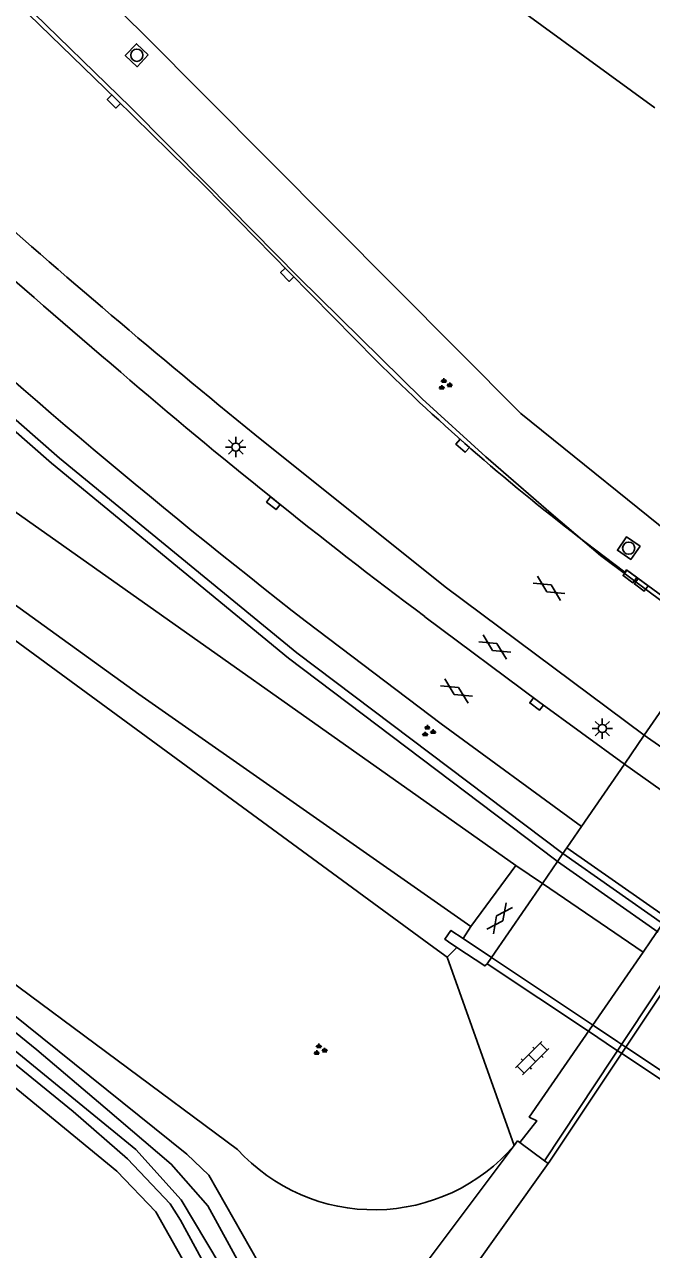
# Model space of a CAD drawing. Extents: x 135999 to 138000, y 396000 to 398501.
# Drawn here: x 137511.2 to 137549.8, y 396981.4 to 397056.7 of the extents above; entities that cross this region are included whole.
import ezdxf

# ---------------------------------------------------------------- set-up
doc = ezdxf.new("R2010")
doc.units = 0
for name, color, linetype in [('gg-afsc-draadraster', 7, 'Continuous'), ('gg-afsc-lijn draadraster', 7, 'Continuous'), ('gg-knt-BGT kruinlijn', 7, 'Continuous'), ('gg-knt-verharding', 7, 'Continuous'), ('gg-knt-verharding niveau 01', 7, 'Continuous'), ('gg-kntw-bovenkant insteek waterloop', 7, 'Continuous'), ('gg-kntw-waterlijn', 7, 'Continuous'), ('gg-kwrk-kunstwerk', 7, 'Continuous'), ('gg-kwrk-kunstwerk niveau 01', 7, 'Continuous'), ('gt-grn-groengrens', 7, 'Continuous'), ('gt-knt-geleideconstructie', 7, 'Continuous'), ('gt-symb-gesloten verharding', 7, 'Continuous'), ('gt-symb-groenvak', 7, 'Continuous'), ('gt-symb-klinker verharding', 7, 'Continuous'), ('gt-symb-kolk', 7, 'Continuous'), ('gt-symb-lichtmast', 7, 'Continuous'), ('gt-symb-rioolschacht', 7, 'Continuous'), ('gx-grn-maaiveld', 7, 'Continuous')]:
    doc.layers.add(name, color=color, linetype=linetype)

# ---------------------------------------------------------------- blocks, each defined once
blk = doc.blocks.new('gt0-KOLK')
at = {"layer": 'gt-symb-kolk'}
blk.add_lwpolyline([(0, 0), (0.375, 0), (0.375, 0.4), (-0.375, 0.4), (-0.375, 0), (0, 0)], dxfattribs=at)
blk = doc.blocks.new('gt0-RS')
at = {"layer": 'gt-symb-rioolschacht'}
blk.add_lwpolyline([(-0.5, -0.5), (0.5, -0.5), (0.5, 0.5), (-0.5, 0.5)], close=True, dxfattribs=at)
blk.add_circle((0, 0), 0.375, dxfattribs=at)
blk = doc.blocks.new('gt0-GESVH1')
at = {"layer": 'gt-symb-gesloten verharding'}
for p, q in [((-0.992, -0.261), (0.008, 0.239)), ((0.008, -0.261), (-0.992, 0.239)), ((0.008, 0.239), (1.008, -0.261)), ((1.008, 0.239), (0.008, -0.261))]:
    blk.add_line(p, q, dxfattribs=at)
blk = doc.blocks.new('gt0-LMAST')
at = {"layer": 'gt-symb-lichtmast'}
for p, q in [((-0.182, 0.173), (-0.447, 0.438)), ((-0.005, 0.246), (-0.005, 0.621)), ((0.172, 0.173), (0.437, 0.438)), ((-0.255, -0.004), (-0.63, -0.004)), ((-0.182, -0.181), (-0.447, -0.446)), ((-0.005, -0.254), (-0.005, -0.629)), ((0.437, -0.446), (0.172, -0.181)), ((0.245, -0.004), (0.62, -0.004))]:
    blk.add_line(p, q, dxfattribs=at)
blk.add_circle((-0.005, -0.004), 0.25, dxfattribs=at)
blk = doc.blocks.new('gt0-GRVAK')
at = {"layer": 'gt-symb-groenvak'}
for p, q in [((-0.11, 0.189), (-0.228, 0.24)), ((-0.182, 0.153), (0.088, 0.153)), ((-0.091, 0.211), (-0.156, 0.322)), ((-0.047, 0.214), (-0.047, 0.393)), ((-0.004, 0.211), (0.061, 0.322)), ((0.015, 0.189), (0.133, 0.24)), ((0.262, -0.052), (0.197, 0.059)), ((0.305, -0.049), (0.305, 0.13)), ((0.349, -0.052), (0.414, 0.059)), ((-0.245, -0.228), (-0.363, -0.177)), ((-0.318, -0.264), (-0.047, -0.264)), ((-0.226, -0.206), (-0.291, -0.095)), ((-0.183, -0.203), (-0.183, -0.024)), ((-0.139, -0.206), (-0.074, -0.095)), ((-0.12, -0.228), (-0.002, -0.177)), ((0.243, -0.074), (0.125, -0.023)), ((0.17, -0.11), (0.441, -0.11)), ((0.368, -0.074), (0.486, -0.023))]:
    blk.add_line(p, q, dxfattribs=at)
blk = doc.blocks.new('gt0-KL1')
at = {"layer": 'gt-symb-klinker verharding'}
for p, q in [((-1.15, 0.3), (1.15, 0.3)), ((-1, -0.3), (-1, 0.3)), ((-0.5, 0.3), (-0.5, 0.45)), ((0, -0.3), (0, 0.3)), ((0.5, 0.3), (0.5, 0.45)), ((1, -0.3), (1, 0.3)), ((-1.15, -0.3), (1.15, -0.3)), ((-0.5, -0.45), (-0.5, -0.3)), ((0.5, -0.45), (0.5, -0.3))]:
    blk.add_line(p, q, dxfattribs=at)

msp = doc.modelspace()

# ---------------------------------------------------------------- linework, layer by layer
at = {"layer": 'gg-afsc-draadraster'}
msp.add_lwpolyline([(137528.428, 396970.777), (137533.652, 396977.556), (137541.342, 396987.821)], dxfattribs=at)
at = {"layer": 'gg-afsc-lijn draadraster'}
msp.add_lwpolyline([(137528.428, 396970.777), (137533.652, 396977.556), (137541.342, 396987.821)], dxfattribs=at)
at = {"layer": 'gg-knt-BGT kruinlijn'}
for q in [(137536.402, 397000), (137541.342, 396987.821)]:
    msp.add_line((137537.221, 396999.4), q, dxfattribs=at)
for points in [[(137536.402, 397000), (137498.245, 397027.969), (137469.512, 397050.707), (137456.969, 397061.235), (137439.204, 397079.068), (137426.492, 397093.139), (137403.663, 397123.005)], [(137482.443, 397095.055), (137487.398, 397089.035), (137491.836, 397083.722), (137503.748, 397070.685), (137518.55, 397056.16), (137541.744, 397032.835), (137552.208, 397024.374)]]:
    msp.add_lwpolyline(points, dxfattribs=at)
at = {"layer": 'gg-knt-verharding'}
for p, q in [((137509.504, 397027.592), (137541.429, 397005.031)), ((137538.667, 397001.282), (137541.429, 397005.031)), ((137543.068, 397003.925), (137541.429, 397005.031)), ((137507.583, 397000), (137524.328, 396987.571))]:
    msp.add_line(p, q, dxfattribs=at)
for points in [[(137538.667, 397001.282), (137518.264, 397015.565), (137494.608, 397032.645), (137465.704, 397056.09), (137442.318, 397078.733), (137421.119, 397103.745), (137401.822, 397129.636)], [(137500.496, 397068.119), (137506.086, 397062.621), (137516.869, 397052.156), (137522.309, 397046.821), (137527.522, 397041.501), (137532.842, 397036.096)], [(137525.393, 397031.528), (137537.087, 397022.164), (137549.332, 397013.049)], [(137545.678, 397024.941), (137548.142, 397023.075), (137548.237, 397023.205), (137551.164, 397021.056)], [(137545.469, 397007.422), (137536.841, 397013.743), (137528.579, 397020.01)], [(137535.841, 397020.334), (137542.825, 397015.125), (137548.105, 397011.262)]]:
    msp.add_lwpolyline(points, dxfattribs=at)
for centre, radius, start, end in [((137791.082, 397358.618), 423.707, 226.34035, 229.721), ((137860.513, 397442.606), 530.369, 228.33086, 230.81234), ((137793.211, 397360.006), 430.845, 227.3139, 232.10502), ((137624.584, 397128.701), 130.355, 225.26805, 232.74805), ((137749.695, 397305.292), 356.278, 229.25435, 233.11268), ((137532.724, 396995.217), 11.356, 222.32088, 319.36278)]:
    msp.add_arc(centre, radius, start, end, dxfattribs=at)
at = {"layer": 'gg-knt-verharding niveau 01'}
for p, q in [((137555.436, 397008.721), (137549.332, 397013.049)), ((137548.105, 397011.262), (137554.228, 397006.931)), ((137544.579, 397006.125), (137550.763, 397001.791))]:
    msp.add_line(p, q, dxfattribs=at)
at = {"layer": 'gg-kntw-bovenkant insteek waterloop'}
for points in [[(137522.194, 396975.91), (137523.018, 396979.18), (137520.818, 396983.219), (137520.191, 396984.219), (137517.567, 396987), (137514.226, 396989.901), (137501.843, 397000)], [(137505.404, 397000), (137521.21, 396987.289), (137522.561, 396985.997), (137526.145, 396979.684), (137529.761, 396974.28), (137527.853, 396971.251)]]:
    msp.add_lwpolyline(points, dxfattribs=at)
at = {"layer": 'gg-kntw-waterlijn'}
for points in [[(137525.254, 396979.091), (137522.515, 396984.11), (137520.254, 396986.667), (137516.194, 396990.124), (137511.998, 396993.697), (137499.197, 397004.099), (137482.886, 397018.075), (137469.318, 397030.252), (137460.179, 397039.422), (137447.729, 397051.454), (137432.859, 397069.104), (137421.389, 397084.38), (137414.001, 397094.92), (137408.156, 397102.966), (137398.059, 397119.657), (137386.44, 397140.737), (137375.428, 397164.042), (137374.236, 397163.537)], [(137374.236, 397163.537), (137381.124, 397148.913), (137388.709, 397134.007), (137399.698, 397114.907), (137407.414, 397102.83), (137419.469, 397085.02), (137428.702, 397072.465), (137433.854, 397066.198), (137447.599, 397049.957), (137468.819, 397029.578), (137479.097, 397020.218), (137492.465, 397008.517), (137508.974, 396995.012), (137518.077, 396987.566), (137520.86, 396984.483), (137524.027, 396979.186)]]:
    msp.add_lwpolyline(points, dxfattribs=at)
at = {"layer": 'gg-kwrk-kunstwerk'}
for p, q in [((137538.193, 397000.543), (137538.667, 397001.282)), ((137537.813, 397000), (137537.301, 397000.348)), ((137538.193, 397000.543), (137539.945, 396999.375)), ((137537.221, 396999.4), (137537.813, 397000))]:
    msp.add_line(p, q, dxfattribs=at)
for points in [[(137544.334, 397005.768), (137527.972, 397018.103), (137513.398, 397030.091), (137499.714, 397042.078), (137486.677, 397054.229), (137473.879, 397067.146), (137461.671, 397080.453), (137449.671, 397094.576), (137438.807, 397108.813), (137428.664, 397123.777), (137420.283, 397137.629), (137385.95, 397197.17), (137380.1, 397207.11), (137378.081, 397210.631)], [(137544, 397005.282), (137543.807, 397005.417), (137527.466, 397017.78), (137512.892, 397029.768), (137499.208, 397041.755), (137486.171, 397053.906), (137473.373, 397066.823), (137461.165, 397080.13), (137449.165, 397094.253), (137438.301, 397108.49), (137428.158, 397123.454), (137419.777, 397137.306), (137385.444, 397196.847), (137380.257, 397205.66)], [(137538.193, 397000.543), (137537.444, 397001.044), (137537.068, 397000.503), (137537.301, 397000.348)], [(137539.68, 396998.99), (137539.54, 396998.854), (137537.813, 397000)]]:
    msp.add_lwpolyline(points, dxfattribs=at)
at = {"layer": 'gg-kwrk-kunstwerk niveau 01'}
for p, q in [((137549.332, 397013.049), (137553.376, 397018.942)), ((137548.105, 397011.262), (137549.332, 397013.049)), ((137545.469, 397007.422), (137548.105, 397011.262)), ((137544.579, 397006.125), (137545.469, 397007.422)), ((137544, 397005.282), (137544.334, 397005.768)), ((137544.334, 397005.768), (137544.579, 397006.125)), ((137544.334, 397005.768), (137550.521, 397001.432)), ((137543.068, 397003.925), (137544, 397005.282)), ((137550.189, 397000.941), (137544, 397005.282)), ((137539.945, 396999.375), (137543.068, 397003.925)), ((137539.68, 396998.99), (137539.945, 396999.375)), ((137546.018, 396994.757), (137539.68, 396998.99)), ((137539.945, 396999.375), (137546.279, 396995.143)), ((137546.279, 396995.143), (137547.701, 396994.193)), ((137546.018, 396994.757), (137547.443, 396993.806)), ((137547.701, 396994.193), (137548.199, 396993.86)), ((137547.443, 396993.806), (137547.942, 396993.473)), ((137547.942, 396993.473), (137560.93, 396984.798)), ((137548.199, 396993.86), (137561.19, 396985.179))]:
    msp.add_line(p, q, dxfattribs=at)
at = {"layer": 'gt-grn-groengrens'}
msp.add_lwpolyline([(137380.101, 397146.619), (137384.417, 397137.603), (137396.268, 397117.285), (137408.449, 397097.595), (137427.255, 397071.142), (137447.108, 397047.766), (137466.497, 397029.128), (137486.924, 397010.876), (137516.911, 396986.245), (137519.319, 396983.73), (137521.951, 396979.039), (137521.069, 396975.54), (137521.65, 396975.062)], dxfattribs=at)
at = {"layer": 'gt-knt-geleideconstructie'}
msp.add_lwpolyline([(137613.36, 396979.65), (137606.673, 396983.771), (137600.973, 396987.238), (137586.06, 396996.671), (137572.804, 397005.587), (137562.887, 397012.346), (137554.143, 397018.543), (137549.798, 397021.736), (137546.644, 397024.099), (137543.608, 397026.679), (137539.591, 397030.167), (137535.684, 397033.738), (137528.068, 397041.204), (137522.439, 397046.94), (137517.756, 397051.662), (137511.085, 397058.15), (137503.479, 397065.648), (137496.01, 397073.148), (137491.408, 397078.053), (137485.378, 397085.142), (137479.45, 397092.284), (137476.947, 397095.451)], dxfattribs=at)
at = {"layer": 'gx-grn-maaiveld'}
for p, q in [((137549.257, 396999.713), (137543.068, 397003.925)), ((137541.342, 396987.821), (137541.537, 396988.111)), ((137541.537, 396988.111), (137541.688, 396988)), ((137541.688, 396988), (137543.189, 396986.867)), ((137527.977, 396965.108), (137543.432, 396986.708)), ((137543.189, 396986.867), (137543.432, 396986.708))]:
    msp.add_line(p, q, dxfattribs=at)
for points in [[(137549.982, 397051.628), (137538.731, 397059.834), (137525.847, 397071.409), (137510.062, 397085.678), (137498.37, 397098.134), (137495.314, 397101.49)], [(137582.146, 397046.891), (137572.604, 397031.157), (137566.392, 397021.343), (137564.441, 397018.261), (137543.532, 396986.848), (137543.432, 396986.708)], [(137564.688, 397022.264), (137549.726, 397000.393), (137549.257, 396999.713)], [(137566.05, 397021.449), (137564.126, 397018.495), (137543.189, 396986.867)], [(137541.688, 396988), (137542.718, 396989.338), (137542.257, 396989.557), (137549.257, 396999.713)]]:
    msp.add_lwpolyline(points, dxfattribs=at)

# ---------------------------------------------------------------- block references
at = {"layer": 'gt-symb-gesloten verharding'}
for p, rotation in [((137543.473, 397022.093), -32.00538320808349), ((137540.143, 397018.485), -32.00538320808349), ((137537.784, 397015.779), -32.00538320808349), ((137540.431, 397001.784), 53.62293247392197)]:
    msp.add_blockref('gt0-GESVH1', p, dxfattribs=dict(at, rotation=rotation))
at = {"layer": 'gt-symb-groenvak'}
for p in [(137537.064, 397034.604), (137536.047, 397013.281), (137529.378, 396993.692)]:
    msp.add_blockref('gt0-GRVAK', p, dxfattribs=at)
at = {"layer": 'gt-symb-klinker verharding', "rotation": 44.9999999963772}
msp.add_blockref('gt0-KL1', (137542.441, 396993.187), dxfattribs=at)
at = {"layer": 'gt-symb-kolk'}
for p, rotation in [((137516.869, 397052.156), 135.89137585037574), ((137527.522, 397041.501), 134.43273359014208), ((137538.297, 397030.993), 138.56622929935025), ((137526.659, 397027.462), 141.25072308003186), ((137548.568, 397022.962), 143.70304105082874), ((137549.261, 397022.453), 143.70304105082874), ((137542.825, 397015.125), 143.5768216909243)]:
    msp.add_blockref('gt0-KOLK', p, dxfattribs=dict(at, rotation=rotation))
at = {"layer": 'gt-symb-lichtmast'}
for p in [(137524.231, 397030.766), (137546.755, 397013.459)]:
    msp.add_blockref('gt0-LMAST', p, dxfattribs=at)
at = {"layer": 'gt-symb-rioolschacht'}
for p, rotation in [((137518.14, 397054.858), 136.53940289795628), ((137548.372, 397024.548), 145.26137471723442)]:
    msp.add_blockref('gt0-RS', p, dxfattribs=dict(at, rotation=rotation))

doc.saveas('drawing.dxf')
